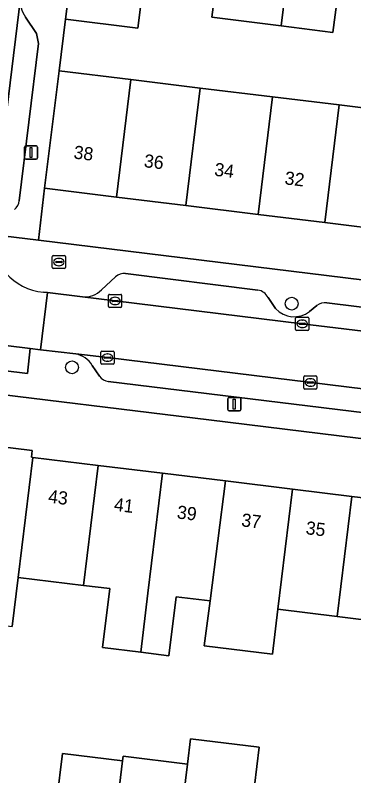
# Model space of a CAD drawing. Extents: x 158086 to 159499, y 382904 to 383981.
# Drawn here: x 158440.5 to 158466.3, y 383222.9 to 383280.8 of the extents above; entities that cross this region are included whole.
import ezdxf

# ---------------------------------------------------------------- set-up
doc = ezdxf.new("R2010")
doc.units = 0
for name, color, linetype in [('IMGEO_Boom', 7, 'Continuous'), ('IMGEO_Brandkraan', 7, 'Continuous'), ('IMGEO_Erf', 7, 'Continuous'), ('IMGEO_Kolk', 7, 'Continuous'), ('IMGEO_Lichtmast', 7, 'Continuous'), ('IMGEO_Muur', 7, 'Continuous'), ('IMGEO_Pand', 7, 'Continuous'), ('IMGEO_Pand_nummerreeks', 7, 'Continuous'), ('IMGEO_Parkeervlak_open', 7, 'Continuous'), ('IMGEO_Rijbaan_lokaal_open', 7, 'Continuous'), ('IMGEO_Voetpad_open', 7, 'Continuous')]:
    doc.layers.add(name, color=color, linetype=linetype)

msp = doc.modelspace()

# ---------------------------------------------------------------- linework, layer by layer
at = {"layer": 'IMGEO_Boom'}
for centre in [(158461.541, 383258.855), (158444.792, 383254.001)]:
    msp.add_circle(centre, 0.489, dxfattribs=at)
at = {"layer": 'IMGEO_Brandkraan'}
for p, q in [((158443.29, 383261.605), (158443.29, 383262.457)), ((158443.365, 383262.531), (158444.217, 383262.531)), ((158443.778, 383262.311), (158443.803, 383262.311)), ((158444.291, 383262.457), (158444.291, 383261.605)), ((158443.549, 383262.025), (158443.549, 383262.037)), ((158443.987, 383261.988), (158443.589, 383261.988)), ((158443.592, 383262.074), (158443.99, 383262.074)), ((158443.801, 383261.751), (158443.776, 383261.751)), ((158444.033, 383262.037), (158444.033, 383262.025)), ((158444.217, 383261.531), (158443.365, 383261.531))]:
    msp.add_line(p, q, dxfattribs=at)
for points in [[(158443.29, 383261.605), (158443.29, 383262.457)], [(158443.365, 383262.531), (158444.217, 383262.531)], [(158444.291, 383262.457), (158444.291, 383261.605)], [(158444.217, 383261.531), (158443.365, 383261.531)]]:
    msp.add_lwpolyline(points, dxfattribs=at)
for centre, radius, start, end in [((158443.367, 383262.455), 0.0765, 91.55205, 178.44795), ((158443.367, 383262.455), 0.0765, 91.55205, 178.44795), ((158444.215, 383262.455), 0.0765, 1.55205, 88.44795), ((158444.215, 383262.455), 0.0765, 1.55205, 88.44795), ((158443.367, 383261.607), 0.0765, 181.55205, 268.44795), ((158443.367, 383261.607), 0.0765, 181.55205, 268.44795), ((158443.589, 383262.034), 0.0403, 85.87752, 175.75265), ((158443.586, 383262.024), 0.0366, 178.93798, 274.71019), ((158443.99, 383262.031), 0.043, 264.86636, 352.45326), ((158443.994, 383262.036), 0.0386, 1.73085, 96.63898), ((158444.215, 383261.607), 0.0765, 271.55205, 358.44795), ((158444.215, 383261.607), 0.0765, 271.55205, 358.44795)]:
    msp.add_arc(centre, radius, start, end, dxfattribs=at)
for centre, major_axis, ratio, start_param, end_param in [((158443.777, 383262.031), (-0.387, 0.002), 0.722429, 4.712389, 7.853982), ((158443.802, 383262.031), (-0.39, 0.002), 0.717154, 1.570796, 4.712389)]:
    msp.add_ellipse(centre, major_axis=major_axis, ratio=ratio, start_param=start_param, end_param=end_param, dxfattribs=at)
at = {"layer": 'IMGEO_Erf'}
for points in [[(158479.949, 383280.377), (158476.888, 383280.761), (158474.332, 383281.082), (158473.986, 383278.331), (158471.136, 383278.689), (158470.913, 383276.914), (158468.229, 383277.251), (158468.798, 383281.777), (158465.022, 383282.252), (158464.68, 383279.528), (158460.738, 383280.024), (158455.458, 383280.688), (158455.8, 383283.41), (158450.334, 383284.096), (158449.809, 383279.849), (158444.304, 383280.544), (158443.817, 383276.596), (158449.282, 383275.931), (158454.558, 383275.289), (158460.076, 383274.617), (158465.154, 383273.999), (158470.483, 383273.35), (158475.9, 383272.691), (158478.967, 383272.317)], [(158495.88, 383257.124), (158496.369, 383261.093), (158490.929, 383261.758), (158485.432, 383262.429), (158480.205, 383263.068), (158474.803, 383263.728), (158469.386, 383264.39), (158464.057, 383265.041), (158458.98, 383265.661), (158453.462, 383266.336), (158448.186, 383266.98), (158442.705, 383267.65), (158442.228, 383263.707)]]:
    msp.add_lwpolyline(points, close=True, dxfattribs=at)
for points in [[(158436.549, 383248.305), (158441.758, 383247.657), (158441.696, 383247.152), (158441.807, 383247.138), (158446.774, 383246.532), (158451.695, 383245.931), (158456.494, 383245.345), (158461.605, 383244.721), (158466.13, 383244.169), (158471.399, 383243.525), (158476.25, 383242.933), (158481.134, 383242.337), (158485.89, 383241.756), (158485.95, 383242.251), (158486.107, 383242.232), (158491.225, 383241.61), (158496.149, 383241.011), (158496.63, 383244.919), (158455.212, 383250), (158436.049, 383252.351)], [(158470.282, 383234.37), (158465.013, 383235.017), (158460.489, 383235.572), (158460.071, 383232.144), (158454.88, 383232.777), (158455.32, 383236.206), (158452.734, 383236.524), (158452.183, 383232.032), (158450.031, 383232.296), (158447.114, 383232.654), (158447.666, 383237.146), (158445.658, 383237.392), (158440.692, 383238.002), (158440.235, 383234.254)], [(158443.627, 383221.079), (158444.058, 383224.585), (158448.643, 383224.022), (158448.685, 383224.364), (158453.594, 383223.761), (158453.832, 383225.701), (158459.072, 383225.058), (158458.71, 383222.103)]]:
    msp.add_lwpolyline(points, dxfattribs=at)
at = {"layer": 'IMGEO_Kolk'}
for p, q in [((158447.574, 383258.641), (158447.574, 383259.493)), ((158447.649, 383259.567), (158448.501, 383259.567)), ((158448.062, 383259.347), (158448.087, 383259.347)), ((158448.575, 383259.493), (158448.575, 383258.641)), ((158447.833, 383259.061), (158447.833, 383259.073)), ((158448.271, 383259.024), (158447.873, 383259.024)), ((158447.876, 383259.11), (158448.274, 383259.11)), ((158448.085, 383258.787), (158448.06, 383258.787)), ((158448.317, 383259.073), (158448.317, 383259.061)), ((158448.501, 383258.567), (158447.649, 383258.567)), ((158461.841, 383256.896), (158461.841, 383257.748)), ((158461.916, 383257.822), (158462.768, 383257.822)), ((158462.329, 383257.602), (158462.354, 383257.602)), ((158462.842, 383257.748), (158462.842, 383256.896)), ((158462.1, 383257.316), (158462.1, 383257.328)), ((158462.538, 383257.279), (158462.14, 383257.279)), ((158462.143, 383257.365), (158462.541, 383257.365)), ((158462.352, 383257.042), (158462.327, 383257.042)), ((158462.584, 383257.328), (158462.584, 383257.316)), ((158462.768, 383256.822), (158461.916, 383256.822)), ((158447.073, 383255.246), (158447.925, 383255.246)), ((158446.998, 383254.32), (158446.998, 383255.172)), ((158447.257, 383254.74), (158447.257, 383254.752)), ((158447.695, 383254.703), (158447.297, 383254.703)), ((158447.3, 383254.789), (158447.698, 383254.789)), ((158447.486, 383255.026), (158447.511, 383255.026)), ((158447.741, 383254.752), (158447.741, 383254.74)), ((158447.999, 383255.172), (158447.999, 383254.32)), ((158447.925, 383254.246), (158447.073, 383254.246)), ((158447.509, 383254.466), (158447.484, 383254.466)), ((158462.461, 383252.426), (158462.461, 383253.278)), ((158462.536, 383253.352), (158463.388, 383253.352)), ((158462.949, 383253.132), (158462.974, 383253.132)), ((158463.462, 383253.278), (158463.462, 383252.426)), ((158463.388, 383252.352), (158462.536, 383252.352)), ((158462.72, 383252.846), (158462.72, 383252.858)), ((158463.158, 383252.809), (158462.76, 383252.809)), ((158462.763, 383252.895), (158463.161, 383252.895)), ((158462.972, 383252.572), (158462.947, 383252.572)), ((158463.204, 383252.858), (158463.204, 383252.846))]:
    msp.add_line(p, q, dxfattribs=at)
for points in [[(158447.574, 383258.641), (158447.574, 383259.493)], [(158447.649, 383259.567), (158448.501, 383259.567)], [(158448.575, 383259.493), (158448.575, 383258.641)], [(158448.501, 383258.567), (158447.649, 383258.567)], [(158461.841, 383256.896), (158461.841, 383257.748)], [(158461.916, 383257.822), (158462.768, 383257.822)], [(158462.842, 383257.748), (158462.842, 383256.896)], [(158462.768, 383256.822), (158461.916, 383256.822)], [(158447.073, 383255.246), (158447.925, 383255.246)], [(158446.998, 383254.32), (158446.998, 383255.172)], [(158447.999, 383255.172), (158447.999, 383254.32)], [(158447.925, 383254.246), (158447.073, 383254.246)], [(158462.461, 383252.426), (158462.461, 383253.278)], [(158462.536, 383253.352), (158463.388, 383253.352)], [(158463.462, 383253.278), (158463.462, 383252.426)], [(158463.388, 383252.352), (158462.536, 383252.352)]]:
    msp.add_lwpolyline(points, dxfattribs=at)
for centre, radius, start, end in [((158447.651, 383259.491), 0.0765, 91.55205, 178.44795), ((158447.651, 383259.491), 0.0765, 91.55205, 178.44795), ((158448.499, 383259.491), 0.0765, 1.55205, 88.44795), ((158448.499, 383259.491), 0.0765, 1.55205, 88.44795), ((158447.873, 383259.07), 0.0403, 85.87752, 175.75265), ((158447.87, 383259.06), 0.0366, 178.93798, 274.71019), ((158448.274, 383259.067), 0.043, 264.86636, 352.45326), ((158448.278, 383259.072), 0.0386, 1.73085, 96.63898), ((158447.651, 383258.643), 0.0765, 181.55205, 268.44795), ((158447.651, 383258.643), 0.0765, 181.55205, 268.44795), ((158448.499, 383258.643), 0.0765, 271.55205, 358.44795), ((158448.499, 383258.643), 0.0765, 271.55205, 358.44795), ((158461.918, 383257.746), 0.0765, 91.55205, 178.44795), ((158461.918, 383257.746), 0.0765, 91.55205, 178.44795), ((158462.766, 383257.746), 0.0765, 1.55205, 88.44795), ((158462.766, 383257.746), 0.0765, 1.55205, 88.44795), ((158462.14, 383257.325), 0.0403, 85.87752, 175.75265), ((158462.137, 383257.315), 0.0366, 178.93798, 274.71019), ((158462.541, 383257.322), 0.043, 264.86636, 352.45326), ((158462.545, 383257.327), 0.0386, 1.73085, 96.63898), ((158461.918, 383256.898), 0.0765, 181.55205, 268.44795), ((158461.918, 383256.898), 0.0765, 181.55205, 268.44795), ((158462.766, 383256.898), 0.0765, 271.55205, 358.44795), ((158462.766, 383256.898), 0.0765, 271.55205, 358.44795), ((158447.075, 383255.17), 0.0765, 91.55205, 178.44795), ((158447.075, 383255.17), 0.0765, 91.55205, 178.44795), ((158447.923, 383255.17), 0.0765, 1.55205, 88.44795), ((158447.923, 383255.17), 0.0765, 1.55205, 88.44795), ((158447.297, 383254.749), 0.0403, 85.87752, 175.75265), ((158447.294, 383254.739), 0.0366, 178.93798, 274.71019), ((158447.698, 383254.746), 0.043, 264.86636, 352.45326), ((158447.702, 383254.751), 0.0386, 1.73085, 96.63898), ((158447.075, 383254.322), 0.0765, 181.55205, 268.44795), ((158447.075, 383254.322), 0.0765, 181.55205, 268.44795), ((158447.923, 383254.322), 0.0765, 271.55205, 358.44795), ((158447.923, 383254.322), 0.0765, 271.55205, 358.44795), ((158462.538, 383253.276), 0.0765, 91.55205, 178.44795), ((158462.538, 383253.276), 0.0765, 91.55205, 178.44795), ((158463.386, 383253.276), 0.0765, 1.55205, 88.44795), ((158463.386, 383253.276), 0.0765, 1.55205, 88.44795), ((158462.538, 383252.428), 0.0765, 181.55205, 268.44795), ((158462.538, 383252.428), 0.0765, 181.55205, 268.44795), ((158462.76, 383252.855), 0.0403, 85.87752, 175.75265), ((158462.757, 383252.845), 0.0366, 178.93798, 274.71019), ((158463.161, 383252.852), 0.043, 264.86636, 352.45326), ((158463.165, 383252.857), 0.0386, 1.73085, 96.63898), ((158463.386, 383252.428), 0.0765, 271.55205, 358.44795), ((158463.386, 383252.428), 0.0765, 271.55205, 358.44795)]:
    msp.add_arc(centre, radius, start, end, dxfattribs=at)
for centre, major_axis, ratio, start_param, end_param in [((158448.061, 383259.067), (-0.387, 0.002), 0.722429, 4.712389, 7.853982), ((158448.086, 383259.067), (-0.39, 0.002), 0.717154, 1.570796, 4.712389), ((158462.328, 383257.322), (-0.387, 0.002), 0.722429, 4.712389, 7.853982), ((158462.353, 383257.322), (-0.39, 0.002), 0.717154, 1.570796, 4.712389), ((158447.485, 383254.746), (-0.387, 0.002), 0.722429, 4.712389, 7.853982), ((158447.51, 383254.746), (-0.39, 0.002), 0.717154, 1.570796, 4.712389), ((158462.948, 383252.852), (-0.387, 0.002), 0.722429, 4.712389, 7.853982), ((158462.973, 383252.852), (-0.39, 0.002), 0.717154, 1.570796, 4.712389)]:
    msp.add_ellipse(centre, major_axis=major_axis, ratio=ratio, start_param=start_param, end_param=end_param, dxfattribs=at)
at = {"layer": 'IMGEO_Lichtmast'}
for p, q in [((158441.269, 383270.875), (158442.059, 383270.875)), ((158442.059, 383270.875), (158441.269, 383270.875)), ((158441.169, 383269.975), (158441.169, 383270.775)), ((158441.169, 383270.775), (158441.169, 383269.975)), ((158442.159, 383270.775), (158442.159, 383269.975)), ((158442.159, 383269.975), (158442.159, 383270.775)), ((158442.059, 383269.875), (158441.269, 383269.875)), ((158441.269, 383269.875), (158442.059, 383269.875)), ((158456.668, 383250.8), (158456.668, 383251.6)), ((158456.668, 383251.6), (158456.668, 383250.8)), ((158456.768, 383251.7), (158457.558, 383251.7)), ((158457.558, 383251.7), (158456.768, 383251.7)), ((158457.658, 383251.6), (158457.658, 383250.8)), ((158457.658, 383250.8), (158457.658, 383251.6)), ((158457.558, 383250.7), (158456.768, 383250.7)), ((158456.768, 383250.7), (158457.558, 383250.7))]:
    msp.add_line(p, q, dxfattribs=at)
for points in [[(158441.589, 383270.75), (158441.739, 383270.75), (158441.739, 383270), (158441.589, 383270), (158441.589, 383270.75)], [(158457.088, 383251.575), (158457.238, 383251.575), (158457.238, 383250.825), (158457.088, 383250.825), (158457.088, 383251.575)]]:
    msp.add_lwpolyline(points, dxfattribs=at)
for centre, start, end in [((158441.269, 383270.775), 90, 180), ((158441.269, 383270.775), 90, 180), ((158442.059, 383270.775), 0, 90), ((158442.059, 383270.775), 360, 90), ((158441.269, 383269.975), 180, 270), ((158441.269, 383269.975), 180, 270), ((158442.059, 383269.975), 270, 0), ((158442.059, 383269.975), 270, 0), ((158456.768, 383251.6), 90, 180), ((158456.768, 383251.6), 90, 180), ((158457.558, 383251.6), 0, 90), ((158457.558, 383251.6), 360, 90), ((158456.768, 383250.8), 180, 270), ((158456.768, 383250.8), 180, 270), ((158457.558, 383250.8), 270, 0), ((158457.558, 383250.8), 270, 0)]:
    msp.add_arc(centre, 0.1, start, end, dxfattribs=at)
at = {"layer": 'IMGEO_Muur'}
msp.add_lwpolyline([(158444.304, 383280.544), (158443.817, 383276.596)], dxfattribs=at)
at = {"layer": 'IMGEO_Pand'}
for points in [[(158444.825, 383284.777), (158444.304, 383280.544), (158449.809, 383279.849), (158450.334, 383284.096)], [(158461.071, 383282.748), (158457.001, 383283.259), (158455.8, 383283.41), (158455.458, 383280.688), (158460.738, 383280.024)], [(158465.022, 383282.252), (158461.071, 383282.748), (158460.738, 383280.024), (158464.68, 383279.528)], [(158449.282, 383275.931), (158443.817, 383276.596), (158442.705, 383267.65), (158448.186, 383266.98)], [(158449.282, 383275.931), (158448.186, 383266.98), (158453.462, 383266.336), (158454.558, 383275.289)], [(158453.462, 383266.336), (158458.98, 383265.661), (158460.076, 383274.617), (158454.558, 383275.289)], [(158465.154, 383273.999), (158460.076, 383274.617), (158458.98, 383265.661), (158464.057, 383265.041)], [(158465.154, 383273.999), (158464.057, 383265.041), (158469.386, 383264.39), (158470.483, 383273.35)], [(158440.692, 383238.002), (158441.807, 383247.138), (158441.696, 383247.152), (158441.758, 383247.657), (158436.549, 383248.305), (158435.94, 383243.343), (158435.43, 383239.188), (158438.424, 383238.821), (158437.915, 383234.529), (158440.235, 383234.254)], [(158446.774, 383246.532), (158441.807, 383247.138), (158440.692, 383238.002), (158445.658, 383237.392)], [(158446.774, 383246.532), (158445.658, 383237.392), (158447.666, 383237.146), (158447.114, 383232.654), (158450.031, 383232.296), (158450.58, 383236.788), (158451.695, 383245.931)], [(158456.494, 383245.345), (158451.695, 383245.931), (158450.58, 383236.788), (158450.031, 383232.296), (158452.183, 383232.032), (158452.734, 383236.524), (158455.32, 383236.206)], [(158455.32, 383236.206), (158454.88, 383232.777), (158460.071, 383232.144), (158460.489, 383235.572), (158461.605, 383244.721), (158456.494, 383245.345)], [(158465.013, 383235.017), (158466.13, 383244.169), (158461.605, 383244.721), (158460.489, 383235.572)], [(158470.282, 383234.37), (158471.399, 383243.525), (158466.13, 383244.169), (158465.013, 383235.017)], [(158459.072, 383225.058), (158453.832, 383225.701), (158453.594, 383223.761), (158453.163, 383220.247), (158458.403, 383219.604), (158458.71, 383222.103)], [(158448.643, 383224.022), (158444.058, 383224.585), (158443.627, 383221.079), (158448.213, 383220.516), (158448.254, 383220.849)], [(158453.594, 383223.761), (158448.685, 383224.364), (158448.643, 383224.022), (158448.254, 383220.849), (158453.163, 383220.247)]]:
    msp.add_lwpolyline(points, close=True, dxfattribs=at)
at = {"layer": 'IMGEO_Parkeervlak_open'}
for points in [[(158440.857, 383282.175), (158439.954, 383274.653), (158438.734, 383264.775), (158438.654, 383264.131)], [(158440.773, 383266.695), (158442.231, 383278.683), (158442.082, 383279.457), (158441.237, 383280.693)], [(158458.967, 383259.898), (158448.872, 383261.146)], [(158448.112, 383260.905), (158447.04, 383259.923)], [(158445.597, 383259.373), (158448.07, 383259.066), (158462.337, 383257.321), (158476.097, 383255.672), (158486.594, 383254.36), (158491.746, 383253.729), (158494.213, 383253.454)], [(158460.312, 383258.487), (158459.748, 383259.328)], [(158463.463, 383258.719), (158462.893, 383258.263)], [(158492.005, 383255.497), (158487.058, 383256.111), (158464.216, 383258.925)], [(158494.387, 383248.956), (158493.623, 383249.052), (158486.101, 383250), (158483.157, 383250.371), (158475.455, 383251.323), (158447.495, 383254.747), (158445.07, 383255.03)], [(158446.331, 383254.158), (158446.891, 383253.323)], [(158447.56, 383252.926), (158471.495, 383250), (158480.329, 383248.92)]]:
    msp.add_lwpolyline(points, dxfattribs=at)
msp.add_lwpolyline([(158436.221, 383256.113), (158435.999, 383254.191), (158441.394, 383253.534), (158441.594, 383255.43)], close=True, dxfattribs=at)
for centre, radius, start, end in [((158443.127, 383281.967), 2.28, 174.77385, 213.98894), ((158439.753, 383266.833), 1.029, 309.15375, 352.29574), ((158448.736, 383260.256), 0.9, 81.31645, 133.87174), ((158445.73, 383261.193), 1.825, 265.8312, 315.89753), ((158458.752, 383258.783), 1.136, 28.6875, 79.06606), ((158464.088, 383257.914), 1.019, 82.76946, 127.8309), ((158461.723, 383259.758), 1.899, 222.0236, 308.05608), ((158444.696, 383253.142), 1.925, 31.8679, 78.80325), ((158447.69, 383253.908), 0.99, 216.18928, 262.43898)]:
    msp.add_arc(centre, radius, start, end, dxfattribs=at)
at = {"layer": 'IMGEO_Rijbaan_lokaal_open'}
for points in [[(158440.857, 383282.175), (158441.307, 383285.994), (158442.032, 383291.844), (158444.538, 383312.135), (158445.576, 383320.606), (158442.568, 383320.923), (158441.518, 383312.601), (158439.039, 383292.28), (158436.948, 383275.037), (158435.718, 383265.126), (158438.734, 383264.775), (158439.954, 383274.653)], [(158493.623, 383249.052), (158493.75, 383250), (158494.213, 383253.454), (158491.746, 383253.729), (158486.594, 383254.36), (158476.097, 383255.672), (158462.337, 383257.321), (158448.07, 383259.066), (158445.597, 383259.373), (158442.931, 383259.696), (158442.383, 383255.339), (158445.07, 383255.03), (158447.495, 383254.747), (158475.455, 383251.323), (158483.157, 383250.371), (158486.101, 383250)]]:
    msp.add_lwpolyline(points, close=True, dxfattribs=at)
msp.add_lwpolyline([(158430.071, 383261.283), (158429.482, 383261.362), (158428.962, 383256.978), (158430.213, 383256.818), (158435.6, 383256.18), (158436.221, 383256.113), (158441.594, 383255.43), (158442.383, 383255.339), (158442.931, 383259.696), (158442.608, 383259.739)], dxfattribs=at)
msp.add_arc((158442.982, 383264.051), 4.328, 178.94377, 265.04795, dxfattribs=at)
at = {"layer": 'IMGEO_Voetpad_open'}
for points in [[(158438.654, 383264.131), (158442.228, 383263.707), (158442.705, 383267.65), (158443.817, 383276.596), (158444.304, 383280.544), (158444.825, 383284.777), (158444.949, 383285.754), (158453.777, 383355.357), (158453.937, 383355.354), (158453.954, 383355.494), (158454.117, 383356.872), (158455.513, 383368.163)], [(158441.237, 383280.693), (158442.082, 383279.457), (158442.231, 383278.683), (158440.773, 383266.695)], [(158277.718, 383271.726), (158339.394, 383264.164), (158340.307, 383264.052), (158345.526, 383263.412), (158350.794, 383262.766), (158350.957, 383262.746), (158353.332, 383262.456), (158436.049, 383252.351), (158455.212, 383250), (158496.63, 383244.919), (158496.962, 383244.878), (158498.052, 383244.744), (158500, 383244.504), (158557.145, 383237.463), (158557.763, 383241.156), (158557.654, 383241.196), (158556.058, 383241.376)], [(158495.88, 383257.124), (158442.228, 383263.707), (158438.654, 383264.131)], [(158448.872, 383261.146), (158458.967, 383259.898)], [(158447.04, 383259.923), (158448.112, 383260.905)], [(158442.608, 383259.739), (158442.931, 383259.696), (158445.597, 383259.373)], [(158459.748, 383259.328), (158460.312, 383258.487)], [(158462.893, 383258.263), (158463.463, 383258.719)], [(158464.216, 383258.925), (158487.058, 383256.111), (158492.005, 383255.497)], [(158445.07, 383255.03), (158442.383, 383255.339), (158441.594, 383255.43), (158441.394, 383253.534), (158435.999, 383254.191), (158436.221, 383256.113), (158435.6, 383256.18), (158435.292, 383254.349), (158430, 383254.925), (158430.213, 383256.818), (158428.962, 383256.978), (158428.587, 383257.026)], [(158446.891, 383253.323), (158446.331, 383254.158)], [(158480.329, 383248.92), (158471.495, 383250), (158447.56, 383252.926)]]:
    msp.add_lwpolyline(points, dxfattribs=at)
for centre, radius, start, end in [((158443.127, 383281.967), 2.28, 174.77385, 213.98894), ((158439.753, 383266.833), 1.029, 309.15375, 352.29574), ((158442.982, 383264.051), 4.328, 178.94377, 265.04795), ((158448.736, 383260.256), 0.9, 81.31645, 133.87174), ((158445.73, 383261.193), 1.825, 265.8312, 315.89753), ((158458.752, 383258.783), 1.136, 28.6875, 79.06606), ((158464.088, 383257.914), 1.019, 82.76946, 127.8309), ((158461.723, 383259.758), 1.899, 222.0236, 308.05608), ((158444.696, 383253.142), 1.925, 31.8679, 78.80325), ((158447.69, 383253.908), 0.99, 216.18928, 262.43898)]:
    msp.add_arc(centre, radius, start, end, dxfattribs=at)

# ---------------------------------------------------------------- texts
at = {"layer": 'IMGEO_Pand_nummerreeks'}
for s, rotation, p in [('38', 353.03378, (158444.876, 383269.924)), ('36', 353.03378, (158450.239, 383269.268)), ('34', 353.03378, (158455.606, 383268.612)), ('32', 353.03378, (158460.969, 383267.958)), ('43', 353.03876, (158442.933, 383243.697)), ('41', 353.03876, (158447.955, 383243.083)), ('39', 353.03856, (158452.754, 383242.497)), ('37', 353.03876, (158457.664, 383241.898)), ('35', 353.03876, (158462.575, 383241.298))]:
    msp.add_text(s, height=1, rotation=rotation, dxfattribs=at).set_placement(p)

doc.saveas('drawing.dxf')
